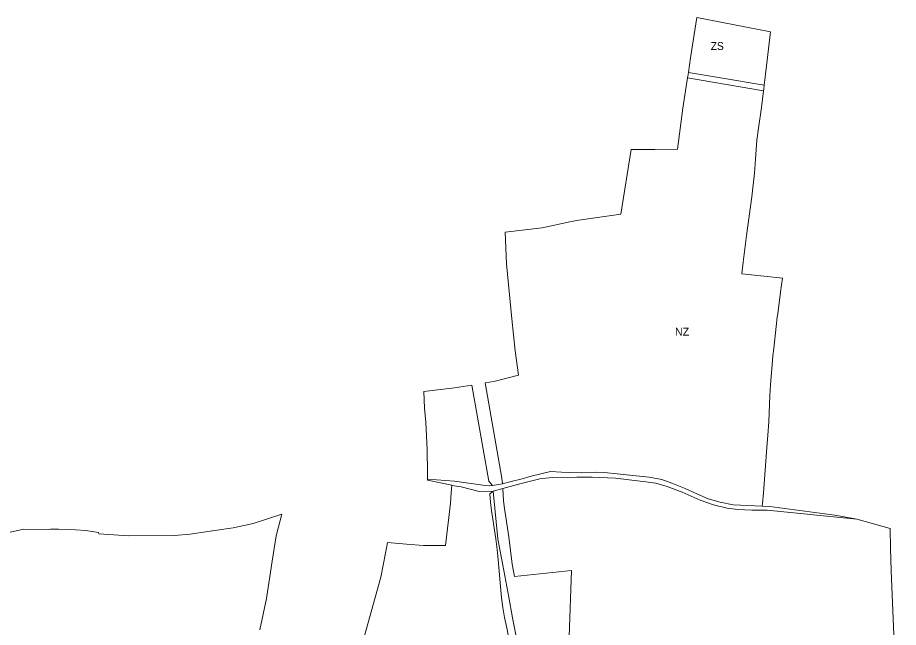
# Model space of a CAD drawing. Extents: x -650451 to -642268, y -1075216 to -1066610.
# Drawn here: x -646501 to -645180, y -1067871 to -1066957 of the extents above; entities that cross this region are included whole.
import ezdxf

# ---------------------------------------------------------------- set-up
doc = ezdxf.new("R2010")
doc.units = 0
doc.header["$LTSCALE"] = 4.8
for name, color, linetype, lineweight in [('15', 7, 'Continuous', 13), ('41', 7, 'Continuous', 13), ('46', 7, 'Continuous', 13)]:
    doc.layers.add(name, color=color, linetype=linetype, lineweight=lineweight)
doc.layers.add('62', color=7, linetype='Continuous')

msp = doc.modelspace()

# ---------------------------------------------------------------- linework, layer by layer
at = {"layer": '15'}
for points in [[(-645496.09, -1067047.12), (-645495.92, -1067046), (-645495.83, -1067045.42), (-645494.89, -1067039.24)], [(-645381.13, -1067058.07), (-645381.88, -1067064.01), (-645382.21, -1067066.58), (-645496.09, -1067047.12)], [(-645494.89, -1067039.24), (-645446.75, -1067047.21), (-645381.13, -1067058.07)], [(-645241.99, -1067708.63), (-645376.45, -1067695.27), (-645399.68, -1067695), (-645420.53, -1067694.05), (-645436.45, -1067692.2), (-645457.35, -1067687.14), (-645477.15, -1067680.1), (-645504.22, -1067668.01), (-645526.79, -1067659.39), (-645543.71, -1067654.42), (-645562.8, -1067651.97), (-645566.95, -1067651.44), (-645603.9, -1067647.11), (-645639.18, -1067645.44), (-645662.28, -1067645.47), (-645699.06, -1067645.85), (-645717.47, -1067648.33), (-645745.35, -1067655.28), (-645773.23, -1067662.67), (-645787.55, -1067666.46)], [(-645773.771, -1067655.463), (-645772.13, -1067655.13), (-645760.67, -1067652.05), (-645744.22, -1067647.86), (-645730.83, -1067643.84), (-645701.45, -1067636.93), (-645685.05, -1067638.32), (-645672.81, -1067638.43), (-645654.82, -1067638.96), (-645634.35, -1067638.25), (-645621.09, -1067638.61), (-645601.76, -1067640.56), (-645578.23, -1067643.18), (-645553.5, -1067645.77), (-645534.71, -1067649.04), (-645519.72, -1067654.33), (-645499.63, -1067662.69), (-645481.91, -1067670.72), (-645464.97, -1067677.86), (-645447.36, -1067682.99), (-645427.67, -1067686.98), (-645383.93, -1067689.29)], [(-645886.24, -1067648.47), (-645845.57, -1067651.64), (-645799.46, -1067658.29), (-645792.97, -1067658.65), (-645788.395, -1067658.038)], [(-645849.52, -1067657.86), (-645849.48, -1067657.36), (-645886.23, -1067649.94), (-645886.23, -1067649.44), (-645886.24, -1067648.47)], [(-645787.55, -1067666.46), (-645808.36, -1067666.89), (-645835.71, -1067660.17), (-645849.52, -1067657.86)], [(-645788.395, -1067658.038), (-645782.72, -1067657.28), (-645773.771, -1067655.463)], [(-645763.31, -1067892.76), (-645766.73, -1067873.61), (-645770.55, -1067855.68), (-645773.28, -1067840.65), (-645775.01, -1067826.23), (-645779.93, -1067769.7), (-645781.58, -1067753.73), (-645783.74, -1067737.82), (-645790.2, -1067695.38), (-645791.77, -1067682.92), (-645792.71, -1067670.4), (-645787.55, -1067666.46)], [(-645787.55, -1067666.46), (-645780.39, -1067737.84), (-645779.64, -1067743.41), (-645773.04, -1067777.35), (-645764.11, -1067825.26), (-645758.47, -1067856.55), (-645751.08, -1067894.5), (-645745.86, -1067920.32), (-645739.85, -1067943.75), (-645734.61, -1067971.28), (-645723.73, -1068007.49), (-645729.57, -1068015.25)], [(-645383.93, -1067689.29), (-645372.48, -1067689.42), (-645275.06, -1067702.69), (-645244.7, -1067707.86), (-645241.99, -1067708.63)]]:
    msp.add_lwpolyline(points, dxfattribs=at)
at = {"layer": '41'}
for points in [[(-645494.89, -1067039.24), (-645491.53, -1067017.12), (-645482.19, -1066956.97), (-645371.52, -1066978.24), (-645377.46, -1067029.23), (-645381.13, -1067058.07)], [(-645381.13, -1067058.07), (-645446.75, -1067047.21), (-645494.89, -1067039.24)]]:
    msp.add_lwpolyline(points, dxfattribs=at)
at = {"layer": '46'}
for points in [[(-645799.72, -1067504.47), (-645786.52, -1067502.4), (-645749.67, -1067492.54), (-645754.45, -1067456.07), (-645759.82, -1067408.4), (-645767.6, -1067326), (-645769.39, -1067278.68), (-645713.88, -1067271.8), (-645672.62, -1067263.07), (-645662.58, -1067260.94), (-645595.88, -1067251.4), (-645580.79, -1067154.71), (-645545.1, -1067154.42), (-645510.95, -1067154.14), (-645503.12, -1067092.52), (-645496.09, -1067047.12), (-645382.21, -1067066.58)], [(-645382.21, -1067066.58), (-645385.41, -1067091.78), (-645389.77, -1067122.54), (-645392.26, -1067140.66), (-645394.32, -1067168.93), (-645395.86, -1067189.95), (-645399.81, -1067225.64), (-645407.69, -1067283.25), (-645412.77, -1067323.6), (-645414.55, -1067340.98), (-645381.01, -1067344.47), (-645353.76, -1067347.31), (-645354.97, -1067357.16), (-645356.48, -1067368.37), (-645360.9, -1067401.05), (-645361.48, -1067406.06), (-645363.1, -1067419.95), (-645366.91, -1067452.72), (-645367.93, -1067463.58), (-645369.16, -1067476.7), (-645371.73, -1067507.06), (-645372.51, -1067523.27), (-645374.09, -1067562.75), (-645375.63, -1067582.48), (-645377.07, -1067601.06), (-645382.36, -1067669.07), (-645383.61, -1067685.21), (-645383.93, -1067689.29)], [(-645886.24, -1067648.47), (-645886.3, -1067638), (-645886.5, -1067604.41), (-645888.69, -1067563.35), (-645890.8, -1067542.09), (-645891.61, -1067517.46), (-645845.49, -1067511.66), (-645819.48, -1067507.57)], [(-645819.48, -1067507.57), (-645793.94, -1067651.61), (-645788.395, -1067658.038)], [(-645773.771, -1067655.463), (-645774.48, -1067646.99), (-645799.72, -1067504.47)], [(-645383.93, -1067689.29), (-645427.67, -1067686.98), (-645447.36, -1067682.99), (-645464.97, -1067677.86), (-645481.91, -1067670.72), (-645499.63, -1067662.69), (-645519.72, -1067654.33), (-645534.71, -1067649.04), (-645553.5, -1067645.77), (-645578.23, -1067643.18), (-645601.76, -1067640.56), (-645621.09, -1067638.61), (-645634.35, -1067638.25), (-645654.82, -1067638.96), (-645672.81, -1067638.43), (-645685.05, -1067638.32), (-645701.45, -1067636.93), (-645730.83, -1067643.84), (-645744.22, -1067647.86), (-645760.67, -1067652.05), (-645772.13, -1067655.13), (-645773.771, -1067655.463)], [(-645773.23, -1067662.67), (-645745.35, -1067655.28), (-645717.47, -1067648.33), (-645699.06, -1067645.85), (-645662.28, -1067645.47), (-645639.18, -1067645.44), (-645603.9, -1067647.11), (-645566.95, -1067651.44), (-645562.8, -1067651.97), (-645543.71, -1067654.42), (-645526.79, -1067659.39), (-645504.22, -1067668.01), (-645477.15, -1067680.1), (-645457.35, -1067687.14), (-645436.45, -1067692.2), (-645420.53, -1067694.05), (-645399.68, -1067695), (-645376.45, -1067695.27), (-645241.99, -1067708.63)], [(-645983.9, -1067895.9), (-645955.97, -1067795.26), (-645949.27, -1067759.64), (-645946.03, -1067743.35), (-645917.73, -1067746.17), (-645892.22, -1067747.76), (-645858.82, -1067747.99), (-645851.81, -1067684.35), (-645850.48, -1067668.94), (-645849.92, -1067662.49), (-645849.52, -1067657.86)], [(-645788.395, -1067658.038), (-645792.97, -1067658.65), (-645799.46, -1067658.29), (-645845.57, -1067651.64), (-645886.24, -1067648.47)], [(-645849.52, -1067657.86), (-645835.71, -1067660.17), (-645808.36, -1067666.89), (-645787.55, -1067666.46)], [(-645787.55, -1067666.46), (-645792.71, -1067670.4), (-645791.77, -1067682.92), (-645790.2, -1067695.38), (-645783.74, -1067737.82), (-645781.58, -1067753.73), (-645779.93, -1067769.7), (-645775.01, -1067826.23), (-645773.28, -1067840.65), (-645770.55, -1067855.68), (-645766.73, -1067873.61), (-645763.31, -1067892.76), (-645917.44, -1068129.99)], [(-645723.73, -1068007.49), (-645723.785, -1068007.069), (-645710.519, -1068003.601), (-645688.88, -1067964.087), (-645673.827, -1067884.119), (-645670.064, -1067785.335), (-645755.758, -1067794.254), (-645759.32, -1067775.89), (-645763.92, -1067735.14), (-645770.39, -1067692.63), (-645771.86, -1067680.92), (-645773.23, -1067662.67)], [(-646512.09, -1067728.15), (-646491.51, -1067723.35), (-646454.18, -1067723.82), (-646451.2, -1067723.74), (-646439.2, -1067723.4), (-646413.8, -1067724.5), (-646398.3, -1067725.6), (-646379.3, -1067728.5), (-646379.05, -1067730.4), (-646334.1, -1067733.4), (-646265.3, -1067733), (-646241.8, -1067731), (-646215.6, -1067727), (-646177.7, -1067721.6), (-646147.4, -1067714.8), (-646104.6, -1067701), (-646113, -1067733.4), (-646118.8, -1067771.3), (-646127.7, -1067827.4), (-646137.4, -1067874.3)], [(-645241.99, -1067708.63), (-645192.4, -1067722.74), (-645191.55, -1067752.42), (-645190.61, -1067785.41), (-645185.5, -1067905.76), (-645182.4, -1067958.11), (-645179.89, -1067995.2)]]:
    msp.add_lwpolyline(points, dxfattribs=at)

# ---------------------------------------------------------------- texts
at = {"layer": '62', "width": 0.95}
msp.add_text('ZS', height=12, dxfattribs=at).set_placement((-645461.227, -1067005.541))
at = {"layer": '62'}
msp.add_text('NZ', height=12, dxfattribs=at).set_placement((-645514.953, -1067433.518))

doc.saveas('drawing.dxf')
